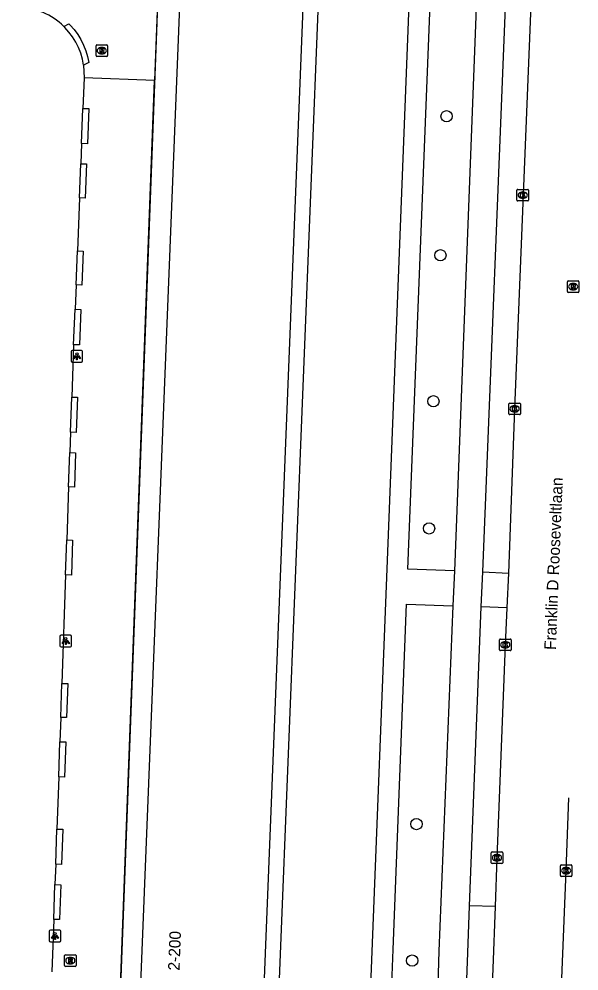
# Model space of a CAD drawing. Extents: x 160787 to 161428, y 386828 to 387483.
# Drawn here: x 161374.8 to 161423.2, y 387309 to 387391.4 of the extents above; entities that cross this region are included whole.
import ezdxf

# ---------------------------------------------------------------- set-up
doc = ezdxf.new("R2010")
doc.units = 0
for name, color, linetype in [('IMGEO_Berm_open', 7, 'Continuous'), ('IMGEO_Boom', 7, 'Continuous'), ('IMGEO_Fietspad_gesloten', 7, 'Continuous'), ('IMGEO_Kolk', 7, 'Continuous'), ('IMGEO_Lichtpunt', 7, 'Continuous'), ('IMGEO_Openbare_ruimte_label', 7, 'Continuous'), ('IMGEO_Pand', 7, 'Continuous'), ('IMGEO_Pand_nummerreeks', 7, 'Continuous'), ('IMGEO_Pand_overbouw', 7, 'Continuous'), ('IMGEO_Rijbaan_lokaal_gesloten', 7, 'Continuous'), ('IMGEO_Rijbaan_lokaal_open', 7, 'Continuous'), ('IMGEO_Rioolput', 7, 'Continuous'), ('IMGEO_Voetpad_open', 7, 'Continuous')]:
    doc.layers.add(name, color=color, linetype=linetype)

msp = doc.modelspace()

# ---------------------------------------------------------------- linework, layer by layer
at = {"layer": 'IMGEO_Berm_open'}
msp.add_lwpolyline([(161415.98, 387314.594), (161413.773, 387314.665)], dxfattribs=at)
at = {"layer": 'IMGEO_Boom'}
for centre in [(161411.787, 387382.982), (161411.253, 387370.948), (161410.645, 387358.315), (161410.268, 387347.316), (161409.179, 387321.737), (161408.808, 387309.925)]:
    msp.add_circle(centre, 0.489, dxfattribs=at)
at = {"layer": 'IMGEO_Fietspad_gesloten'}
for points in [[(161414.908, 387343.546), (161416.95, 387394.647), (161417.456, 387406.756), (161417.984, 387420.162), (161418.124, 387425.095)], [(161415.085, 387409.589), (161414.364, 387393.126), (161412.474, 387343.644)], [(161412.474, 387343.644), (161412.336, 387340.617)], [(161414.776, 387340.54), (161414.908, 387343.546)], [(161412.336, 387340.617), (161411.099, 387310.744), (161410.82, 387301.106)], [(161413.773, 387314.665), (161414.776, 387340.54)], [(161412.945, 387293.071), (161413.611, 387310.602), (161413.773, 387314.665)]]:
    msp.add_lwpolyline(points, dxfattribs=at)
at = {"layer": 'IMGEO_Kolk'}
for p, q in [((161417.867, 387375.725), (161417.867, 387376.577)), ((161417.942, 387376.651), (161418.794, 387376.651)), ((161418.355, 387376.431), (161418.38, 387376.431)), ((161418.868, 387376.577), (161418.868, 387375.725)), ((161418.794, 387375.651), (161417.942, 387375.651)), ((161418.378, 387375.871), (161418.353, 387375.871)), ((161417.166, 387357.234), (161417.166, 387358.086)), ((161417.241, 387358.16), (161418.093, 387358.16)), ((161417.654, 387357.94), (161417.679, 387357.94)), ((161418.167, 387358.086), (161418.167, 387357.234)), ((161418.093, 387357.16), (161417.241, 387357.16)), ((161417.677, 387357.38), (161417.652, 387357.38)), ((161416.359, 387336.818), (161416.359, 387337.67)), ((161416.434, 387337.744), (161417.286, 387337.744)), ((161416.847, 387337.524), (161416.872, 387337.524)), ((161417.36, 387337.67), (161417.36, 387336.818)), ((161417.286, 387336.744), (161416.434, 387336.744)), ((161416.87, 387336.964), (161416.845, 387336.964)), ((161415.64, 387318.393), (161415.64, 387319.245)), ((161415.715, 387319.319), (161416.567, 387319.319)), ((161416.128, 387319.099), (161416.153, 387319.099)), ((161416.641, 387319.245), (161416.641, 387318.393)), ((161416.567, 387318.319), (161415.715, 387318.319)), ((161416.151, 387318.539), (161416.126, 387318.539)), ((161421.622, 387317.277), (161421.622, 387318.129)), ((161421.697, 387318.203), (161422.549, 387318.203)), ((161422.133, 387317.423), (161422.108, 387317.423)), ((161422.11, 387317.983), (161422.135, 387317.983)), ((161422.623, 387318.129), (161422.623, 387317.277)), ((161422.549, 387317.203), (161421.697, 387317.203))]:
    msp.add_line(p, q, dxfattribs=at)
for points in [[(161417.867, 387375.725), (161417.867, 387376.577)], [(161417.942, 387376.651), (161418.794, 387376.651)], [(161418.188, 387376.351), (161418.311, 387376.351), (161418.311, 387376.2), (161418.441, 387376.351), (161418.605, 387376.351), (161418.459, 387376.2), (161418.612, 387375.951), (161418.46, 387375.951), (161418.375, 387376.115), (161418.311, 387376.048), (161418.311, 387375.951), (161418.188, 387375.951), (161418.188, 387376.351)], [(161418.868, 387376.577), (161418.868, 387375.725)], [(161418.794, 387375.651), (161417.942, 387375.651)], [(161417.166, 387357.234), (161417.166, 387358.086)], [(161417.241, 387358.16), (161418.093, 387358.16)], [(161417.487, 387357.86), (161417.61, 387357.86), (161417.61, 387357.709), (161417.74, 387357.86), (161417.904, 387357.86), (161417.758, 387357.709), (161417.911, 387357.46), (161417.759, 387357.46), (161417.674, 387357.624), (161417.61, 387357.557), (161417.61, 387357.46), (161417.487, 387357.46), (161417.487, 387357.86)], [(161418.167, 387358.086), (161418.167, 387357.234)], [(161418.093, 387357.16), (161417.241, 387357.16)], [(161416.359, 387336.818), (161416.359, 387337.67)], [(161416.434, 387337.744), (161417.286, 387337.744)], [(161416.68, 387337.444), (161416.803, 387337.444), (161416.803, 387337.293), (161416.933, 387337.444), (161417.097, 387337.444), (161416.951, 387337.293), (161417.104, 387337.044), (161416.952, 387337.044), (161416.867, 387337.208), (161416.803, 387337.141), (161416.803, 387337.044), (161416.68, 387337.044), (161416.68, 387337.444)], [(161417.36, 387337.67), (161417.36, 387336.818)], [(161417.286, 387336.744), (161416.434, 387336.744)], [(161415.64, 387318.393), (161415.64, 387319.245)], [(161415.715, 387319.319), (161416.567, 387319.319)], [(161416.641, 387319.245), (161416.641, 387318.393)], [(161416.567, 387318.319), (161415.715, 387318.319)], [(161415.961, 387319.019), (161416.084, 387319.019), (161416.084, 387318.868), (161416.214, 387319.019), (161416.378, 387319.019), (161416.232, 387318.868), (161416.385, 387318.619), (161416.233, 387318.619), (161416.148, 387318.783), (161416.084, 387318.716), (161416.084, 387318.619), (161415.961, 387318.619), (161415.961, 387319.019)], [(161421.622, 387317.277), (161421.622, 387318.129)], [(161421.697, 387318.203), (161422.549, 387318.203)], [(161421.943, 387317.903), (161422.066, 387317.903), (161422.066, 387317.752), (161422.196, 387317.903), (161422.36, 387317.903), (161422.214, 387317.752), (161422.367, 387317.503), (161422.215, 387317.503), (161422.13, 387317.667), (161422.066, 387317.6), (161422.066, 387317.503), (161421.943, 387317.503), (161421.943, 387317.903)], [(161422.623, 387318.129), (161422.623, 387317.277)], [(161422.549, 387317.203), (161421.697, 387317.203)]]:
    msp.add_lwpolyline(points, dxfattribs=at)
for centre, start, end in [((161417.944, 387376.575), 91.55205, 178.44795), ((161417.944, 387376.575), 91.55205, 178.44795), ((161418.792, 387376.575), 1.55205, 88.44795), ((161418.792, 387376.575), 1.55205, 88.44795), ((161417.944, 387375.727), 181.55205, 268.44795), ((161417.944, 387375.727), 181.55205, 268.44795), ((161418.792, 387375.727), 271.55205, 358.44795), ((161418.792, 387375.727), 271.55205, 358.44795), ((161417.243, 387358.084), 91.55205, 178.44795), ((161417.243, 387358.084), 91.55205, 178.44795), ((161418.091, 387358.084), 1.55205, 88.44795), ((161418.091, 387358.084), 1.55205, 88.44795), ((161417.243, 387357.236), 181.55205, 268.44795), ((161417.243, 387357.236), 181.55205, 268.44795), ((161418.091, 387357.236), 271.55205, 358.44795), ((161418.091, 387357.236), 271.55205, 358.44795), ((161416.436, 387337.668), 91.55205, 178.44795), ((161416.436, 387337.668), 91.55205, 178.44795), ((161417.284, 387337.668), 1.55205, 88.44795), ((161417.284, 387337.668), 1.55205, 88.44795), ((161416.436, 387336.82), 181.55205, 268.44795), ((161416.436, 387336.82), 181.55205, 268.44795), ((161417.284, 387336.82), 271.55205, 358.44795), ((161417.284, 387336.82), 271.55205, 358.44795), ((161415.717, 387319.243), 91.55205, 178.44795), ((161415.717, 387319.243), 91.55205, 178.44795), ((161416.565, 387319.243), 1.55205, 88.44795), ((161416.565, 387319.243), 1.55205, 88.44795), ((161415.717, 387318.395), 181.55205, 268.44795), ((161415.717, 387318.395), 181.55205, 268.44795), ((161416.565, 387318.395), 271.55205, 358.44795), ((161416.565, 387318.395), 271.55205, 358.44795), ((161421.699, 387318.127), 91.55205, 178.44795), ((161421.699, 387318.127), 91.55205, 178.44795), ((161422.547, 387318.127), 1.55205, 88.44795), ((161422.547, 387318.127), 1.55205, 88.44795), ((161421.699, 387317.279), 181.55205, 268.44795), ((161421.699, 387317.279), 181.55205, 268.44795), ((161422.547, 387317.279), 271.55205, 358.44795), ((161422.547, 387317.279), 271.55205, 358.44795)]:
    msp.add_arc(centre, 0.0765, start, end, dxfattribs=at)
for centre, major_axis, ratio, start_param, end_param in [((161418.354, 387376.151), (-0.387, 0.002), 0.722429, 4.712389, 7.853982), ((161418.379, 387376.151), (-0.39, 0.002), 0.717154, 1.570796, 4.712389), ((161417.653, 387357.66), (-0.387, 0.002), 0.722429, 4.712389, 7.853982), ((161417.678, 387357.66), (-0.39, 0.002), 0.717154, 1.570796, 4.712389), ((161416.846, 387337.244), (-0.387, 0.002), 0.722429, 4.712389, 7.853982), ((161416.871, 387337.244), (-0.39, 0.002), 0.717154, 1.570796, 4.712389), ((161416.127, 387318.819), (-0.387, 0.002), 0.722429, 4.712389, 7.853982), ((161416.152, 387318.819), (-0.39, 0.002), 0.717154, 1.570796, 4.712389), ((161422.109, 387317.703), (-0.387, 0.002), 0.722429, 4.712389, 7.853982), ((161422.134, 387317.703), (-0.39, 0.002), 0.717154, 1.570796, 4.712389)]:
    msp.add_ellipse(centre, major_axis=major_axis, ratio=ratio, start_param=start_param, end_param=end_param, dxfattribs=at)
at = {"layer": 'IMGEO_Lichtpunt'}
for p, q in [((161380.223, 387362.705), (161379.415, 387362.705)), ((161380.223, 387362.705), (161379.415, 387362.705)), ((161379.321, 387362.61), (161379.321, 387361.803)), ((161379.321, 387362.61), (161379.321, 387361.803)), ((161380.317, 387361.803), (161380.317, 387362.61)), ((161380.317, 387361.803), (161380.317, 387362.61)), ((161379.415, 387361.709), (161380.223, 387361.709)), ((161379.415, 387361.709), (161380.223, 387361.709)), ((161379.261, 387338.066), (161378.453, 387338.066)), ((161379.261, 387338.066), (161378.453, 387338.066)), ((161378.359, 387337.971), (161378.359, 387337.164)), ((161378.359, 387337.971), (161378.359, 387337.164)), ((161379.355, 387337.164), (161379.355, 387337.971)), ((161379.355, 387337.164), (161379.355, 387337.971)), ((161378.453, 387337.07), (161379.261, 387337.07)), ((161378.453, 387337.07), (161379.261, 387337.07)), ((161378.335, 387312.551), (161377.527, 387312.551)), ((161378.335, 387312.551), (161377.527, 387312.551)), ((161377.433, 387312.456), (161377.433, 387311.649)), ((161377.433, 387312.456), (161377.433, 387311.649)), ((161378.429, 387311.649), (161378.429, 387312.456)), ((161378.429, 387311.649), (161378.429, 387312.456)), ((161377.527, 387311.555), (161378.335, 387311.555)), ((161377.527, 387311.555), (161378.335, 387311.555))]:
    msp.add_line(p, q, dxfattribs=at)
for points in [[(161379.695, 387362.274), (161379.734, 387362.246), (161379.546, 387361.984), (161379.508, 387362.011), (161379.695, 387362.274)], [(161379.797, 387362.226), (161379.844, 387362.226), (161379.844, 387361.904), (161379.797, 387361.904), (161379.797, 387362.226)], [(161379.907, 387362.246), (161379.945, 387362.273), (161380.132, 387362.011), (161380.093, 387361.983), (161379.907, 387362.246)], [(161378.733, 387337.635), (161378.772, 387337.607), (161378.584, 387337.345), (161378.546, 387337.372), (161378.733, 387337.635)], [(161378.835, 387337.587), (161378.882, 387337.587), (161378.882, 387337.265), (161378.835, 387337.265), (161378.835, 387337.587)], [(161378.945, 387337.607), (161378.983, 387337.634), (161379.17, 387337.372), (161379.131, 387337.344), (161378.945, 387337.607)], [(161377.807, 387312.12), (161377.846, 387312.092), (161377.658, 387311.83), (161377.62, 387311.857), (161377.807, 387312.12)], [(161377.909, 387312.072), (161377.956, 387312.072), (161377.956, 387311.75), (161377.909, 387311.75), (161377.909, 387312.072)], [(161378.019, 387312.092), (161378.057, 387312.119), (161378.244, 387311.857), (161378.205, 387311.829), (161378.019, 387312.092)]]:
    msp.add_lwpolyline(points, dxfattribs=at)
for centre in [(161379.82, 387362.408), (161378.858, 387337.769), (161377.932, 387312.254)]:
    msp.add_circle(centre, 0.0994, dxfattribs=at)
for centre, start, end in [((161379.415, 387362.61), 90, 180), ((161379.415, 387362.61), 90, 180), ((161380.223, 387362.61), 0, 90), ((161380.223, 387362.61), 0, 90), ((161379.415, 387361.803), 180, 270), ((161379.415, 387361.803), 180, 270), ((161380.223, 387361.803), 270, 0), ((161380.223, 387361.803), 270, 360), ((161378.453, 387337.971), 90, 180), ((161378.453, 387337.971), 90, 180), ((161379.261, 387337.971), 0, 90), ((161379.261, 387337.971), 0, 90), ((161378.453, 387337.164), 180, 270), ((161378.453, 387337.164), 180, 270), ((161379.261, 387337.164), 270, 0), ((161379.261, 387337.164), 270, 360), ((161377.527, 387312.456), 90, 180), ((161377.527, 387312.456), 90, 180), ((161378.335, 387312.456), 0, 90), ((161378.335, 387312.456), 0, 90), ((161377.527, 387311.649), 180, 270), ((161377.527, 387311.649), 180, 270), ((161378.335, 387311.649), 270, 0), ((161378.335, 387311.649), 270, 360)]:
    msp.add_arc(centre, 0.0946, start, end, dxfattribs=at)
at = {"layer": 'IMGEO_Pand'}
for points in [[(161382.556, 387283.379), (161382.717, 387283.373), (161384.357, 387283.307), (161389.177, 387404.131), (161387.379, 387404.202), (161387.512, 387407.162), (161387.325, 387407.184)], [(161399.325, 387403.994), (161399.828, 387403.974), (161394.861, 387279.42), (161394.362, 387279.44)]]:
    msp.add_lwpolyline(points, dxfattribs=at)
at = {"layer": 'IMGEO_Pand_overbouw'}
msp.add_lwpolyline([(161382.556, 387283.379), (161382.717, 387283.373), (161384.357, 387283.307), (161389.177, 387404.131), (161387.379, 387404.202), (161387.512, 387407.162), (161387.325, 387407.184), (161383.304, 387300.054)], close=True, dxfattribs=at)
at = {"layer": 'IMGEO_Rijbaan_lokaal_gesloten'}
for points in [[(161420.236, 387423.327), (161420.186, 387421.638), (161419.965, 387412.467), (161419.262, 387397.687), (161419.182, 387395.472), (161417.667, 387357.66), (161417.126, 387343.449)], [(161417.126, 387343.449), (161416.995, 387340.459)], [(161416.995, 387340.459), (161416.86, 387337.244), (161416.141, 387318.819), (161415.98, 387314.594)], [(161421.338, 387297.879), (161421.384, 387299.063), (161422.123, 387317.703), (161422.363, 387323.994)], [(161415.98, 387314.594), (161415.779, 387309.226), (161415.39, 387299.413), (161415.15, 387292.986)]]:
    msp.add_lwpolyline(points, dxfattribs=at)
at = {"layer": 'IMGEO_Rijbaan_lokaal_open'}
for points in [[(161380.394, 387387.402), (161380.294, 387387.919), (161380.147, 387388.426), (161379.956, 387388.917), (161379.722, 387389.389), (161379.447, 387389.838), (161379.133, 387390.261), (161378.782, 387390.654), (161378.679, 387390.757)], [(161380.394, 387387.402), (161380.452, 387386.311)], [(161380.452, 387386.311), (161380.347, 387383.659)], [(161380.227, 387380.624), (161380.347, 387383.659)], [(161380.227, 387380.624), (161380.158, 387378.87)], [(161380.041, 387375.91), (161380.158, 387378.87)], [(161380.041, 387375.91), (161379.86, 387371.325)], [(161379.745, 387368.392), (161379.86, 387371.325)], [(161379.745, 387368.392), (161379.661, 387366.283)], [(161379.54, 387363.212), (161379.661, 387366.283)], [(161379.54, 387363.212), (161379.373, 387358.677)], [(161379.269, 387355.642), (161379.373, 387358.677)], [(161379.269, 387355.642), (161379.208, 387353.876)], [(161379.106, 387350.904), (161379.208, 387353.876)], [(161379.106, 387350.904), (161378.949, 387346.319)], [(161378.846, 387343.297), (161378.949, 387346.319)], [(161378.846, 387343.297), (161378.524, 387333.909)], [(161378.423, 387330.962), (161378.524, 387333.909)], [(161378.423, 387330.962), (161378.35, 387328.854)], [(161378.246, 387325.817), (161378.35, 387328.854)], [(161378.246, 387325.817), (161378.091, 387321.296)], [(161377.987, 387318.261), (161378.091, 387321.296)], [(161377.987, 387318.261), (161377.926, 387316.495)], [(161377.823, 387313.485), (161377.926, 387316.495)], [(161377.823, 387313.485), (161377.667, 387308.937)]]:
    msp.add_lwpolyline(points, dxfattribs=at)
msp.add_arc((161374.576, 387386.545), 5.88, 45.75282, 87.63162, dxfattribs=at)
at = {"layer": 'IMGEO_Rioolput'}
for p, q in [((161381.473, 387388.228), (161381.473, 387389.08)), ((161381.548, 387389.154), (161382.4, 387389.154)), ((161382.474, 387389.08), (161382.474, 387388.228)), ((161381.984, 387388.374), (161381.959, 387388.374)), ((161381.961, 387388.934), (161381.986, 387388.934)), ((161382.4, 387388.154), (161381.548, 387388.154)), ((161422.226, 387367.807), (161422.226, 387368.659)), ((161422.301, 387368.733), (161423.153, 387368.733)), ((161422.714, 387368.513), (161422.739, 387368.513)), ((161423.227, 387368.659), (161423.227, 387367.807)), ((161423.153, 387367.733), (161422.301, 387367.733)), ((161422.737, 387367.953), (161422.712, 387367.953)), ((161378.751, 387309.497), (161378.751, 387310.349)), ((161378.826, 387310.423), (161379.678, 387310.423)), ((161379.239, 387310.203), (161379.264, 387310.203)), ((161379.752, 387310.349), (161379.752, 387309.497)), ((161379.678, 387309.423), (161378.826, 387309.423)), ((161379.262, 387309.643), (161379.237, 387309.643))]:
    msp.add_line(p, q, dxfattribs=at)
for points in [[(161381.473, 387388.228), (161381.473, 387389.08)], [(161381.548, 387389.154), (161382.4, 387389.154)], [(161382.474, 387389.08), (161382.474, 387388.228)], [(161382.062, 387388.852), (161381.81, 387388.854), (161381.81, 387388.454)], [(161381.81, 387388.454), (161381.934, 387388.454), (161381.934, 387388.616), (161381.945, 387388.616)], [(161381.988, 387388.773), (161381.934, 387388.773), (161381.934, 387388.692)], [(161381.934, 387388.692), (161381.986, 387388.692)], [(161381.992, 387388.587), (161382.063, 387388.454), (161382.203, 387388.454), (161382.138, 387388.58)], [(161382.4, 387388.154), (161381.548, 387388.154)], [(161422.226, 387367.807), (161422.226, 387368.659)], [(161422.301, 387368.733), (161423.153, 387368.733)], [(161423.227, 387368.659), (161423.227, 387367.807)], [(161423.153, 387367.733), (161422.301, 387367.733)], [(161422.815, 387368.431), (161422.563, 387368.433), (161422.563, 387368.033)], [(161422.563, 387368.033), (161422.687, 387368.033), (161422.687, 387368.195), (161422.698, 387368.195)], [(161422.741, 387368.352), (161422.687, 387368.352), (161422.687, 387368.271)], [(161422.687, 387368.271), (161422.739, 387368.271)], [(161422.745, 387368.166), (161422.816, 387368.033), (161422.956, 387368.033), (161422.891, 387368.159)], [(161378.751, 387309.497), (161378.751, 387310.349)], [(161378.826, 387310.423), (161379.678, 387310.423)], [(161379.34, 387310.121), (161379.088, 387310.123), (161379.088, 387309.723)], [(161379.266, 387310.042), (161379.212, 387310.042), (161379.212, 387309.961)], [(161379.752, 387310.349), (161379.752, 387309.497)], [(161379.678, 387309.423), (161378.826, 387309.423)], [(161379.088, 387309.723), (161379.212, 387309.723), (161379.212, 387309.885), (161379.223, 387309.885)], [(161379.212, 387309.961), (161379.264, 387309.961)], [(161379.27, 387309.856), (161379.341, 387309.723), (161379.481, 387309.723), (161379.416, 387309.849)]]:
    msp.add_lwpolyline(points, dxfattribs=at)
for centre, radius, start, end in [((161381.55, 387389.078), 0.0765, 91.55205, 178.44795), ((161381.55, 387389.078), 0.0765, 91.55205, 178.44795), ((161382.398, 387389.078), 0.0765, 1.55205, 88.44795), ((161382.398, 387389.078), 0.0765, 1.55205, 88.44795), ((161381.944, 387388.563), 0.0533, 26.02933, 88.69889), ((161381.97, 387388.881), 0.19, 274.7715, 282.96867), ((161381.994, 387388.677), 0.0964, 77.00612, 93.18647), ((161382.008, 387388.734), 0.0378, 276.66336, 79.67722), ((161382.061, 387388.742), 0.109, 350.36119, 89.41601), ((161382.059, 387388.742), 0.112, 277.58423, 350.98172), ((161382.043, 387388.527), 0.108, 29.51342, 73.79051), ((161381.55, 387388.23), 0.0765, 181.55205, 268.44795), ((161381.55, 387388.23), 0.0765, 181.55205, 268.44795), ((161382.398, 387388.23), 0.0765, 271.55205, 358.44795), ((161382.398, 387388.23), 0.0765, 271.55205, 358.44795), ((161422.303, 387368.657), 0.0765, 91.55205, 178.44795), ((161422.303, 387368.657), 0.0765, 91.55205, 178.44795), ((161423.151, 387368.657), 0.0765, 1.55205, 88.44795), ((161423.151, 387368.657), 0.0765, 1.55205, 88.44795), ((161422.303, 387367.809), 0.0765, 181.55205, 268.44795), ((161422.303, 387367.809), 0.0765, 181.55205, 268.44795), ((161422.697, 387368.142), 0.0533, 26.02933, 88.69889), ((161422.723, 387368.46), 0.19, 274.7715, 282.96867), ((161422.747, 387368.256), 0.0964, 77.00612, 93.18647), ((161422.761, 387368.313), 0.0378, 276.66336, 79.67722), ((161422.814, 387368.321), 0.109, 350.36119, 89.41601), ((161422.812, 387368.321), 0.112, 277.58423, 350.98172), ((161422.796, 387368.106), 0.108, 29.51342, 73.79051), ((161423.151, 387367.809), 0.0765, 271.55205, 358.44795), ((161423.151, 387367.809), 0.0765, 271.55205, 358.44795), ((161378.828, 387310.347), 0.0765, 91.55205, 178.44795), ((161378.828, 387310.347), 0.0765, 91.55205, 178.44795), ((161379.272, 387309.946), 0.0964, 77.00612, 93.18647), ((161379.286, 387310.003), 0.0378, 276.66336, 79.67722), ((161379.339, 387310.011), 0.109, 350.36119, 89.41601), ((161379.337, 387310.011), 0.112, 277.58423, 350.98172), ((161379.676, 387310.347), 0.0765, 1.55205, 88.44795), ((161379.676, 387310.347), 0.0765, 1.55205, 88.44795), ((161378.828, 387309.499), 0.0765, 181.55205, 268.44795), ((161378.828, 387309.499), 0.0765, 181.55205, 268.44795), ((161379.222, 387309.832), 0.0533, 26.02933, 88.69889), ((161379.248, 387310.15), 0.19, 274.7715, 282.96867), ((161379.321, 387309.796), 0.108, 29.51342, 73.79051), ((161379.676, 387309.499), 0.0765, 271.55205, 358.44795), ((161379.676, 387309.499), 0.0765, 271.55205, 358.44795)]:
    msp.add_arc(centre, radius, start, end, dxfattribs=at)
for centre, major_axis, ratio, start_param, end_param in [((161381.96, 387388.654), (-0.387, 0.002), 0.722429, 4.712389, 7.853982), ((161381.985, 387388.654), (-0.39, 0.002), 0.717154, 1.570796, 4.712389), ((161422.713, 387368.233), (-0.387, 0.002), 0.722429, 4.712389, 7.853982), ((161422.738, 387368.233), (-0.39, 0.002), 0.717154, 1.570796, 4.712389), ((161379.238, 387309.923), (-0.387, 0.002), 0.722429, 4.712389, 7.853982), ((161379.263, 387309.923), (-0.39, 0.002), 0.717154, 1.570796, 4.712389)]:
    msp.add_ellipse(centre, major_axis=major_axis, ratio=ratio, start_param=start_param, end_param=end_param, dxfattribs=at)
at = {"layer": 'IMGEO_Voetpad_open'}
for points in [[(161396.105, 387277.267), (161401.406, 387410.194)], [(161409.164, 387408.93), (161406.614, 387343.82), (161405.332, 387310.717), (161404.513, 387290.168), (161404.027, 387277.41)], [(161412.474, 387343.644), (161408.446, 387343.777), (161410.987, 387408.729)], [(161387.325, 387407.184), (161386.533, 387386.078)], [(161378.679, 387390.757), (161379.124, 387390.984), (161379.238, 387390.87), (161379.587, 387390.478), (161379.899, 387390.056), (161380.173, 387389.609), (161380.405, 387389.138), (161380.595, 387388.649), (161380.74, 387388.144), (161380.839, 387387.629), (161380.394, 387387.402)], [(161386.533, 387386.078), (161380.452, 387386.311)], [(161382.556, 387283.379), (161383.304, 387300.054), (161386.533, 387386.078)], [(161380.347, 387383.659), (161380.846, 387383.641), (161380.726, 387380.606), (161380.227, 387380.624)], [(161380.158, 387378.87), (161380.657, 387378.851), (161380.54, 387375.891), (161380.041, 387375.91)], [(161379.86, 387371.325), (161380.359, 387371.306), (161380.243, 387368.373), (161379.745, 387368.392)], [(161379.661, 387366.283), (161380.16, 387366.265), (161380.039, 387363.194), (161379.54, 387363.212)], [(161379.373, 387358.677), (161379.873, 387358.661), (161379.769, 387355.626), (161379.269, 387355.642)], [(161379.208, 387353.876), (161379.709, 387353.861), (161379.608, 387350.889), (161379.106, 387350.904)], [(161378.949, 387346.319), (161379.452, 387346.304), (161379.349, 387343.282), (161378.846, 387343.297)], [(161414.908, 387343.546), (161417.126, 387343.449)], [(161410.82, 387301.106), (161406.779, 387301.147), (161407.158, 387310.893), (161408.308, 387340.766), (161412.336, 387340.617)], [(161416.995, 387340.459), (161414.776, 387340.54)], [(161378.524, 387333.909), (161379.027, 387333.894), (161378.925, 387330.947), (161378.423, 387330.962)], [(161378.35, 387328.854), (161378.853, 387328.838), (161378.748, 387325.801), (161378.246, 387325.817)], [(161378.091, 387321.296), (161378.593, 387321.281), (161378.488, 387318.246), (161377.987, 387318.261)], [(161377.926, 387316.495), (161378.427, 387316.479), (161378.324, 387313.469), (161377.823, 387313.485)]]:
    msp.add_lwpolyline(points, dxfattribs=at)

# ---------------------------------------------------------------- texts
at = {"layer": 'IMGEO_Openbare_ruimte_label'}
msp.add_text('Franklin D Rooseveltlaan', height=1, rotation=87.64984, dxfattribs=at).set_placement((161421.225, 387336.785))
at = {"layer": 'IMGEO_Pand_nummerreeks'}
msp.add_text('2-200', height=1, rotation=87.85805, dxfattribs=at).set_placement((161388.696, 387309.047))

doc.saveas('drawing.dxf')
